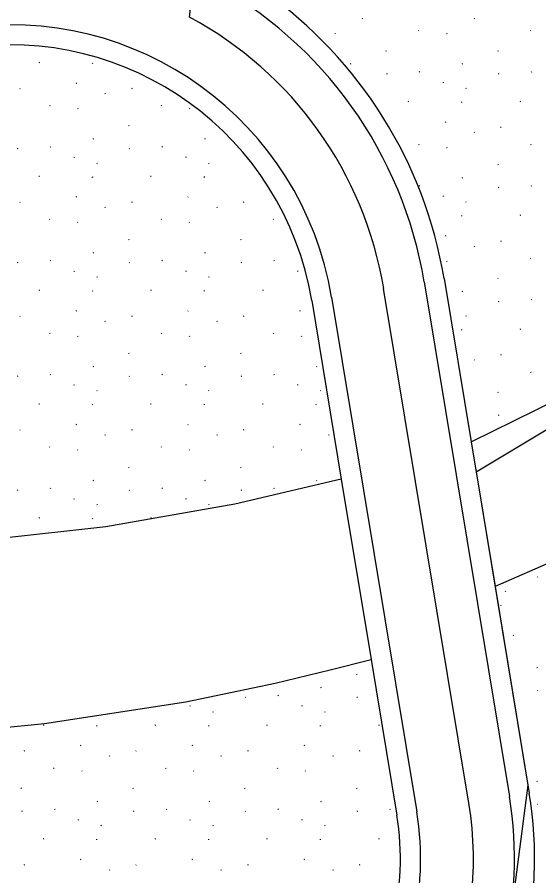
# Model space of a CAD drawing. Extents: x 419396 to 421519, y 4453567 to 4456767.
# Drawn here: x 420588 to 420626.9, y 4454890.2 to 4454954.2 of the extents above; entities that cross this region are included whole.
import ezdxf

# ---------------------------------------------------------------- set-up
doc = ezdxf.new("R2010")
doc.units = 0
for name, color, linetype in [('0_DÜZENLEME_1', 7, 'Continuous'), ('0_PLAN_ONAMA_İLAVE_SINIRI', 7, 'Continuous'), ('ADAKENARI1000', 7, 'Continuous'), ('KALDIRIM', 7, 'Continuous'), ('Level 41', 7, 'Continuous'), ('Level 62', 7, 'Continuous')]:
    doc.layers.add(name, color=color, linetype=linetype)

msp = doc.modelspace()

# ---------------------------------------------------------------- linework, layer by layer
at = {"layer": '0_DÜZENLEME_1'}
for points in [[(420622.209, 4454920.299), (420656.994, 4454941.198), (420732.504, 4454981.346), (420779.67, 4455004.729)], [(420622.209, 4454920.299), (420626.073, 4454896.945), (420623.128, 4454874.407)]]:
    msp.add_lwpolyline(points, dxfattribs=at)
at = {"layer": '0_PLAN_ONAMA_İLAVE_SINIRI'}
for p, q in [((420600.86, 4454954.213), (420601.252, 4454957.925)), ((420621.673, 4454895.596), (420615.323, 4454933.97))]:
    msp.add_line(p, q, dxfattribs=at)
for centre, radius, start, end in [((420587.476, 4454929.362), 28.226, 9.39529, 61.69518), ((420596.522, 4454891.435), 25.493, 302.97278, 9.39529)]:
    msp.add_arc(centre, radius, start, end, dxfattribs=at)
at = {"layer": 'ADAKENARI1000'}
for p, q in [((420618.344, 4454934.469), (420624.693, 4454896.096)), ((420619.824, 4454934.714), (420621.836, 4454922.553)), ((420609.958, 4454933.082), (420612.161, 4454919.768)), ((420621.836, 4454922.553), (420623.622, 4454911.757)), ((420612.161, 4454919.768), (420604.231, 4454917.89)), ((420612.161, 4454919.768), (420614.388, 4454906.306)), ((420604.231, 4454917.89), (420594.614, 4454916.198)), ((420594.614, 4454916.198), (420583.924, 4454915.012)), ((420623.622, 4454911.757), (420626.173, 4454896.341)), ((420611.329, 4454905.544), (420614.388, 4454906.306)), ((420614.388, 4454906.306), (420616.307, 4454894.709)), ((420607.241, 4454904.546), (420611.329, 4454905.544)), ((420600.571, 4454903.166), (420607.241, 4454904.546)), ((420590.056, 4454901.538), (420600.571, 4454903.166)), ((420576.858, 4454900.216), (420590.056, 4454901.538))]:
    msp.add_line(p, q, dxfattribs=at)
for points in [[(420621.836, 4454922.553), (420626.677, 4454924.934)], [(420628.186, 4454913.755), (420623.622, 4454911.757)]]:
    msp.add_lwpolyline(points, dxfattribs=at)
for centre, radius, start, end in [((420587.476, 4454929.362), 31.287, 9.39529, 61.69518), ((420587.476, 4454929.362), 32.787, 9.39529, 54.68494), ((420587.476, 4454929.362), 22.787, 9.39529, 98.88847), ((420596.522, 4454891.435), 28.554, 322.45208, 9.39529), ((420596.522, 4454891.435), 30.054, 322.45208, 9.39529), ((420596.522, 4454891.435), 20.054, 322.45208, 9.39529)]:
    msp.add_arc(centre, radius, start, end, dxfattribs=at)
at = {"layer": 'KALDIRIM'}
msp.add_line((420611.438, 4454933.327), (420617.787, 4454894.953), dxfattribs=at)
for centre, radius, start, end in [((420587.476, 4454929.362), 24.287, 9.39529, 98.88847), ((420596.522, 4454891.435), 21.554, 322.45208, 9.39529)]:
    msp.add_arc(centre, radius, start, end, dxfattribs=at)
at = {"layer": 'Level 41'}
for p, q in [((420613.728, 4454954.133), (420613.757, 4454954.09)), ((420622.061, 4454954.133), (420622.089, 4454954.09)), ((420611.683, 4454953.01), (420611.711, 4454952.966)), ((420617.926, 4454953.23), (420617.954, 4454953.186)), ((420620.015, 4454953.01), (420620.043, 4454952.966)), ((420626.258, 4454953.23), (420626.286, 4454953.186)), ((420615.49, 4454951.734), (420615.518, 4454951.69)), ((420623.822, 4454951.734), (420623.85, 4454951.69)), ((420589.668, 4454950.831), (420589.621, 4454950.808)), ((420593.633, 4454950.757), (420593.641, 4454950.808)), ((420612.869, 4454950.721), (420612.822, 4454950.698)), ((420621.201, 4454950.721), (420621.154, 4454950.698)), ((420615.572, 4454949.992), (420615.525, 4454949.969)), ((420617.98, 4454950.155), (420618.008, 4454950.111)), ((420623.904, 4454949.992), (420623.857, 4454949.969)), ((420626.313, 4454950.155), (420626.341, 4454950.111)), ((420592.431, 4454949.297), (420592.385, 4454949.274)), ((420619.78, 4454949.326), (420619.787, 4454949.377)), ((420588.24, 4454948.902), (420588.194, 4454948.879)), ((420594.547, 4454948.549), (420594.575, 4454948.506)), ((420596.573, 4454948.902), (420596.526, 4454948.879)), ((420621.453, 4454948.94), (420621.481, 4454948.896)), ((420617.181, 4454947.927), (420617.135, 4454947.904)), ((420621.147, 4454947.852), (420621.154, 4454947.904)), ((420625.514, 4454947.927), (420625.467, 4454947.904)), ((420590.412, 4454947.646), (420590.44, 4454947.602)), ((420592.501, 4454947.426), (420592.53, 4454947.382)), ((420598.745, 4454947.646), (420598.773, 4454947.602)), ((420600.834, 4454947.426), (420600.862, 4454947.382)), ((420596.309, 4454946.15), (420596.337, 4454946.106)), ((420615.754, 4454945.997), (420615.725, 4454945.983)), ((420619.945, 4454946.392), (420619.898, 4454946.37)), ((420624.086, 4454945.997), (420624.039, 4454945.975)), ((420622.061, 4454945.645), (420622.089, 4454945.601)), ((420593.687, 4454945.137), (420593.641, 4454945.114)), ((420602.02, 4454945.137), (420601.973, 4454945.114)), ((420617.926, 4454944.741), (420617.954, 4454944.698)), ((420626.258, 4454944.741), (420626.286, 4454944.698)), ((420588.058, 4454944.408), (420588.011, 4454944.385)), ((420590.467, 4454944.571), (420590.495, 4454944.527)), ((420596.39, 4454944.408), (420596.344, 4454944.385)), ((420598.799, 4454944.571), (420598.827, 4454944.527)), ((420620.015, 4454944.521), (420620.043, 4454944.477)), ((420592.266, 4454943.742), (420592.274, 4454943.793)), ((420600.599, 4454943.742), (420600.606, 4454943.793)), ((420593.94, 4454943.356), (420593.968, 4454943.312)), ((420602.272, 4454943.356), (420602.3, 4454943.312)), ((420623.822, 4454943.245), (420623.85, 4454943.202)), ((420589.668, 4454942.343), (420589.621, 4454942.32)), ((420593.633, 4454942.268), (420593.641, 4454942.32)), ((420598, 4454942.343), (420597.953, 4454942.32)), ((420601.965, 4454942.268), (420601.973, 4454942.32)), ((420621.201, 4454942.232), (420621.154, 4454942.209)), ((420617.98, 4454941.666), (420618.008, 4454941.622)), ((420623.904, 4454941.503), (420623.857, 4454941.48)), ((420626.313, 4454941.666), (420626.341, 4454941.622)), ((420592.431, 4454940.808), (420592.385, 4454940.786)), ((420600.764, 4454940.808), (420600.717, 4454940.786)), ((420619.78, 4454940.837), (420619.787, 4454940.888)), ((420588.24, 4454940.413), (420588.194, 4454940.391)), ((420596.573, 4454940.413), (420596.526, 4454940.391)), ((420604.905, 4454940.413), (420604.858, 4454940.391)), ((420621.453, 4454940.451), (420621.481, 4454940.408)), ((420594.547, 4454940.061), (420594.575, 4454940.017)), ((420602.879, 4454940.061), (420602.907, 4454940.017)), ((420590.412, 4454939.157), (420590.44, 4454939.114)), ((420592.501, 4454938.937), (420592.53, 4454938.893)), ((420598.745, 4454939.157), (420598.773, 4454939.114)), ((420600.834, 4454938.937), (420600.862, 4454938.893)), ((420607.077, 4454939.157), (420607.105, 4454939.114)), ((420621.147, 4454939.364), (420621.154, 4454939.415)), ((420625.514, 4454939.438), (420625.467, 4454939.415)), ((420596.309, 4454937.661), (420596.337, 4454937.618)), ((420604.641, 4454937.661), (420604.669, 4454937.618)), ((420619.945, 4454937.904), (420619.898, 4454937.881)), ((420622.061, 4454937.156), (420622.089, 4454937.112)), ((420624.086, 4454937.509), (420624.039, 4454937.486)), ((420593.687, 4454936.648), (420593.641, 4454936.625)), ((420602.02, 4454936.648), (420601.973, 4454936.625)), ((420588.058, 4454935.919), (420588.011, 4454935.896)), ((420590.467, 4454936.082), (420590.495, 4454936.038)), ((420596.39, 4454935.919), (420596.344, 4454935.896)), ((420598.799, 4454936.082), (420598.827, 4454936.038)), ((420604.723, 4454935.919), (420604.676, 4454935.896)), ((420607.131, 4454936.082), (420607.159, 4454936.038)), ((420620.015, 4454936.032), (420620.043, 4454935.988)), ((420626.258, 4454936.252), (420626.286, 4454936.209)), ((420592.266, 4454935.253), (420592.274, 4454935.304)), ((420600.599, 4454935.253), (420600.606, 4454935.304)), ((420608.931, 4454935.253), (420608.938, 4454935.304)), ((420593.94, 4454934.867), (420593.968, 4454934.824)), ((420602.272, 4454934.867), (420602.3, 4454934.824)), ((420623.822, 4454934.756), (420623.85, 4454934.713)), ((420589.668, 4454933.854), (420589.621, 4454933.831)), ((420593.633, 4454933.78), (420593.641, 4454933.831)), ((420598, 4454933.854), (420597.953, 4454933.831)), ((420601.965, 4454933.78), (420601.973, 4454933.831)), ((420606.332, 4454933.854), (420606.285, 4454933.831)), ((420621.201, 4454933.743), (420621.154, 4454933.72)), ((420626.313, 4454933.177), (420626.341, 4454933.134)), ((420623.904, 4454933.014), (420623.857, 4454932.991)), ((420588.24, 4454931.925), (420588.194, 4454931.902)), ((420592.431, 4454932.32), (420592.385, 4454932.297)), ((420596.573, 4454931.925), (420596.526, 4454931.902)), ((420600.764, 4454932.32), (420600.717, 4454932.297)), ((420604.905, 4454931.925), (420604.858, 4454931.902)), ((420609.096, 4454932.32), (420609.049, 4454932.297)), ((420621.453, 4454931.962), (420621.481, 4454931.919)), ((420594.547, 4454931.572), (420594.575, 4454931.528)), ((420602.879, 4454931.572), (420602.907, 4454931.528)), ((420590.412, 4454930.668), (420590.44, 4454930.625)), ((420598.745, 4454930.668), (420598.773, 4454930.625)), ((420607.077, 4454930.668), (420607.105, 4454930.625)), ((420621.147, 4454930.875), (420621.154, 4454930.926)), ((420625.514, 4454930.949), (420625.467, 4454930.926)), ((420592.501, 4454930.448), (420592.53, 4454930.404)), ((420600.834, 4454930.448), (420600.862, 4454930.404)), ((420609.166, 4454930.448), (420609.194, 4454930.404)), ((420596.309, 4454929.172), (420596.337, 4454929.129)), ((420604.641, 4454929.172), (420604.669, 4454929.129)), ((420622.061, 4454928.667), (420622.089, 4454928.623)), ((420624.086, 4454929.02), (420624.039, 4454928.997)), ((420593.687, 4454928.159), (420593.641, 4454928.136)), ((420602.02, 4454928.159), (420601.973, 4454928.136)), ((420610.352, 4454928.159), (420610.305, 4454928.136)), ((420588.058, 4454927.43), (420588.011, 4454927.407)), ((420590.467, 4454927.593), (420590.495, 4454927.55)), ((420596.39, 4454927.43), (420596.344, 4454927.407)), ((420598.799, 4454927.593), (420598.827, 4454927.55)), ((420604.723, 4454927.43), (420604.676, 4454927.407)), ((420607.131, 4454927.593), (420607.159, 4454927.55)), ((420626.258, 4454927.764), (420626.286, 4454927.72)), ((420592.266, 4454926.764), (420592.274, 4454926.815)), ((420600.599, 4454926.764), (420600.606, 4454926.815)), ((420608.931, 4454926.764), (420608.938, 4454926.815)), ((420593.94, 4454926.378), (420593.968, 4454926.335)), ((420602.272, 4454926.378), (420602.3, 4454926.335)), ((420610.604, 4454926.378), (420610.632, 4454926.335)), ((420623.822, 4454926.268), (420623.85, 4454926.224)), ((420589.668, 4454925.365), (420589.621, 4454925.342)), ((420593.633, 4454925.291), (420593.641, 4454925.342)), ((420598, 4454925.365), (420597.953, 4454925.342)), ((420601.965, 4454925.291), (420601.973, 4454925.342)), ((420606.332, 4454925.365), (420606.285, 4454925.342)), ((420610.297, 4454925.291), (420610.305, 4454925.342)), ((420623.904, 4454924.525), (420623.857, 4454924.502)), ((420592.431, 4454923.831), (420592.385, 4454923.808)), ((420600.764, 4454923.831), (420600.717, 4454923.808)), ((420609.096, 4454923.831), (420609.049, 4454923.808)), ((420588.24, 4454923.436), (420588.194, 4454923.413)), ((420594.547, 4454923.083), (420594.575, 4454923.039)), ((420596.573, 4454923.436), (420596.526, 4454923.413)), ((420602.879, 4454923.083), (420602.907, 4454923.039)), ((420604.905, 4454923.436), (420604.858, 4454923.413)), ((420611.211, 4454923.083), (420611.24, 4454923.039)), ((420590.412, 4454922.18), (420590.44, 4454922.136)), ((420592.501, 4454921.959), (420592.53, 4454921.915)), ((420598.745, 4454922.18), (420598.773, 4454922.136)), ((420600.834, 4454921.959), (420600.862, 4454921.915)), ((420607.077, 4454922.18), (420607.105, 4454922.136)), ((420609.166, 4454921.959), (420609.194, 4454921.915)), ((420596.309, 4454920.684), (420596.337, 4454920.64)), ((420604.641, 4454920.684), (420604.669, 4454920.64)), ((420590.467, 4454919.104), (420590.495, 4454919.061)), ((420593.687, 4454919.67), (420593.641, 4454919.647)), ((420598.799, 4454919.104), (420598.827, 4454919.061)), ((420602.02, 4454919.67), (420601.973, 4454919.647)), ((420607.131, 4454919.104), (420607.159, 4454919.061)), ((420610.352, 4454919.67), (420610.305, 4454919.647)), ((420588.058, 4454918.941), (420588.011, 4454918.918)), ((420596.39, 4454918.941), (420596.344, 4454918.918)), ((420604.723, 4454918.941), (420604.676, 4454918.918)), ((420592.266, 4454918.275), (420592.274, 4454918.327)), ((420593.94, 4454917.89), (420593.968, 4454917.846)), ((420600.599, 4454918.275), (420600.606, 4454918.327)), ((420602.272, 4454917.89), (420602.3, 4454917.846)), ((420589.668, 4454916.876), (420589.621, 4454916.853)), ((420593.633, 4454916.802), (420593.641, 4454916.853)), ((420598, 4454916.876), (420597.953, 4454916.853)), ((420626.823, 4454912.486), (420626.777, 4454912.463)), ((420624.373, 4454911.435), (420624.401, 4454911.391)), ((420624.066, 4454910.347), (420624.074, 4454910.398)), ((420624.98, 4454908.139), (420625.008, 4454908.095)), ((420626.742, 4454905.74), (420626.77, 4454905.696)), ((420613.288, 4454905.23), (420613.316, 4454905.187)), ((420610.667, 4454904.217), (420610.62, 4454904.194)), ((420626.823, 4454903.997), (420626.777, 4454903.974)), ((420605.037, 4454903.488), (420604.991, 4454903.465)), ((420607.446, 4454903.651), (420607.474, 4454903.607)), ((420613.37, 4454903.488), (420613.323, 4454903.465)), ((420600.913, 4454902.822), (420600.921, 4454902.873)), ((420602.587, 4454902.436), (420602.615, 4454902.393)), ((420609.246, 4454902.822), (420609.253, 4454902.873)), ((420610.919, 4454902.436), (420610.947, 4454902.393)), ((420589.983, 4454901.423), (420589.936, 4454901.4)), ((420593.948, 4454901.349), (420593.955, 4454901.4)), ((420598.315, 4454901.423), (420598.268, 4454901.4)), ((420602.28, 4454901.349), (420602.288, 4454901.4)), ((420606.647, 4454901.423), (420606.6, 4454901.4)), ((420610.612, 4454901.349), (420610.62, 4454901.4)), ((420614.979, 4454901.423), (420614.932, 4454901.4)), ((420592.746, 4454899.889), (420592.699, 4454899.866)), ((420601.078, 4454899.889), (420601.032, 4454899.866)), ((420609.411, 4454899.889), (420609.364, 4454899.866)), ((420588.555, 4454899.494), (420588.508, 4454899.471)), ((420596.887, 4454899.494), (420596.841, 4454899.471)), ((420605.22, 4454899.494), (420605.173, 4454899.471)), ((420613.552, 4454899.494), (420613.505, 4454899.471)), ((420594.862, 4454899.141), (420594.89, 4454899.097)), ((420603.194, 4454899.141), (420603.222, 4454899.097)), ((420611.526, 4454899.141), (420611.554, 4454899.097)), ((420590.727, 4454898.237), (420590.755, 4454898.194)), ((420592.816, 4454898.017), (420592.844, 4454897.973)), ((420599.059, 4454898.237), (420599.087, 4454898.194)), ((420601.148, 4454898.017), (420601.177, 4454897.973)), ((420607.392, 4454898.237), (420607.42, 4454898.194)), ((420609.481, 4454898.017), (420609.509, 4454897.973)), ((420588.291, 4454896.741), (420588.319, 4454896.698)), ((420596.623, 4454896.741), (420596.651, 4454896.698)), ((420604.956, 4454896.741), (420604.984, 4454896.698)), ((420613.288, 4454896.741), (420613.316, 4454896.698)), ((420626.742, 4454897.251), (420626.77, 4454897.207)), ((420594.002, 4454895.728), (420593.955, 4454895.705)), ((420602.334, 4454895.728), (420602.288, 4454895.705)), ((420610.667, 4454895.728), (420610.62, 4454895.705)), ((420626.823, 4454895.509), (420626.777, 4454895.486)), ((420588.373, 4454894.999), (420588.326, 4454894.976)), ((420590.782, 4454895.162), (420590.81, 4454895.119)), ((420596.705, 4454894.999), (420596.658, 4454894.976)), ((420599.114, 4454895.162), (420599.142, 4454895.119)), ((420605.037, 4454894.999), (420604.991, 4454894.976)), ((420607.446, 4454895.162), (420607.474, 4454895.119)), ((420613.37, 4454894.999), (420613.323, 4454894.976)), ((420615.778, 4454895.162), (420615.806, 4454895.119)), ((420592.581, 4454894.333), (420592.589, 4454894.384)), ((420600.913, 4454894.333), (420600.921, 4454894.384)), ((420609.246, 4454894.333), (420609.253, 4454894.384)), ((420594.255, 4454893.947), (420594.283, 4454893.904)), ((420602.587, 4454893.947), (420602.615, 4454893.904)), ((420610.919, 4454893.947), (420610.947, 4454893.904)), ((420589.983, 4454892.934), (420589.936, 4454892.911)), ((420593.948, 4454892.86), (420593.955, 4454892.911)), ((420598.315, 4454892.934), (420598.268, 4454892.911)), ((420602.28, 4454892.86), (420602.288, 4454892.911)), ((420606.647, 4454892.934), (420606.6, 4454892.911)), ((420610.612, 4454892.86), (420610.62, 4454892.911)), ((420614.979, 4454892.934), (420614.932, 4454892.911)), ((420588.555, 4454891.005), (420588.508, 4454890.982)), ((420592.746, 4454891.4), (420592.699, 4454891.377)), ((420596.887, 4454891.005), (420596.841, 4454890.982)), ((420601.078, 4454891.4), (420601.032, 4454891.377)), ((420605.22, 4454891.005), (420605.173, 4454890.982)), ((420609.411, 4454891.4), (420609.364, 4454891.377)), ((420613.552, 4454891.005), (420613.505, 4454890.982)), ((420594.862, 4454890.652), (420594.89, 4454890.608)), ((420603.194, 4454890.652), (420603.222, 4454890.608)), ((420611.526, 4454890.652), (420611.554, 4454890.608))]:
    msp.add_line(p, q, dxfattribs=at)
at = {"layer": 'Level 62'}
msp.add_lwpolyline([(420626.677, 4454924.934), (420628.562, 4454925.861), (420634.246, 4454929.179), (420641.966, 4454934.049), (420649.524, 4454938.928), (420657.087, 4454943.657), (420664.367, 4454947.122), (420674.096, 4454951.98), (420684.827, 4454957.575), (420695.543, 4454963.415), (420710.325, 4454971.203), (420720.252, 4454976.214), (420730.841, 4454981.966), (420734.193, 4454983.602)], dxfattribs=at)
msp.add_arc((420478.637, 4455402.718), 562, 285.2591, 303.56808, dxfattribs=at)

doc.saveas('drawing.dxf')
